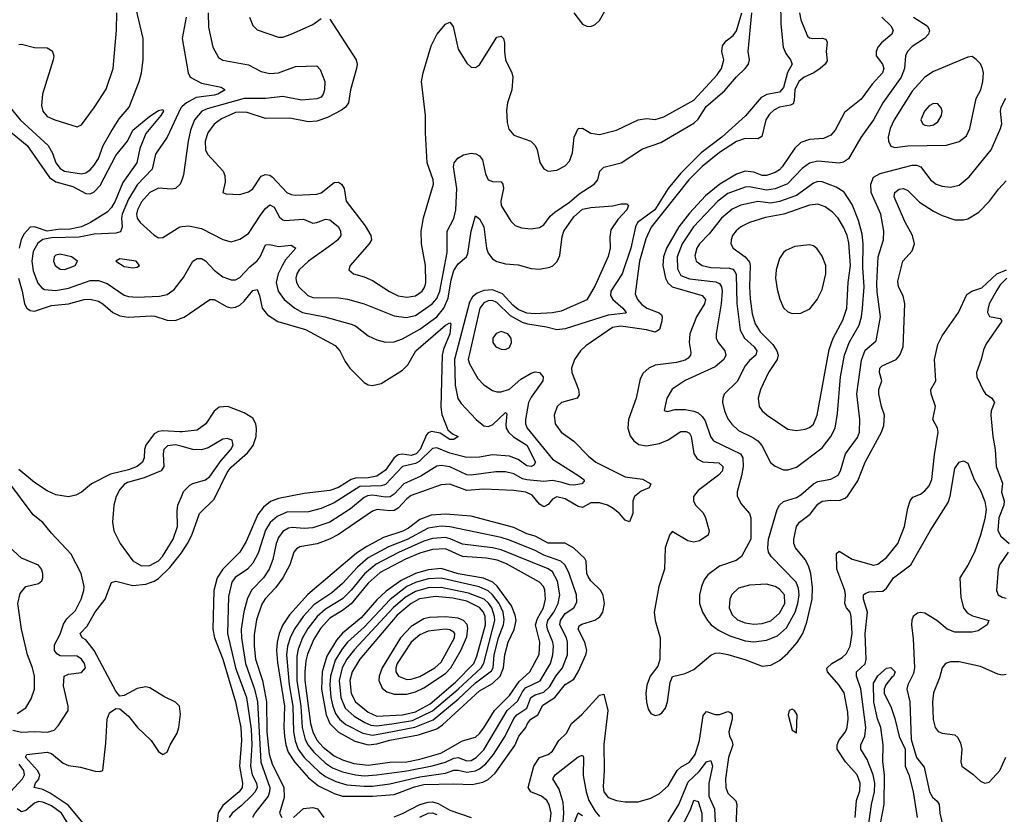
# Model space of a CAD drawing. Header units: inches. Extents: x 1682530 to 1839546, y 640742 to 791647.
# Tile 340 of 656: x 1719241 to 1723841, y 732785 to 736498. Entities that reach past the tile are written whole.
import ezdxf

# ---------------------------------------------------------------- set-up
doc = ezdxf.new("R2010")
doc.units = ezdxf.units.IN
doc.header["$MEASUREMENT"] = 0
doc.layers.add('B7713', color=7, linetype='Continuous')
doc.layers.add('B7723', color=7, linetype='Continuous')

msp = doc.modelspace()

# ---------------------------------------------------------------- linework, layer by layer
at = {"layer": 'B7713', "color": 5}
for points, elevation in [([(1719195.1, 736090), (1719243.1, 736030), (1719374.8, 735910), (1719394.9, 735874.9), (1719410.7, 735830), (1719430, 735803.1), (1719450, 735790.1), (1719530, 735778.4), (1719550, 735782.6), (1719570, 735796.8), (1719590, 735818.3), (1719609.9, 735850), (1719631, 735910), (1719666.7, 735973.3), (1719705.6, 736034.4), (1719753.1, 736090), (1719799.6, 736210), (1719810.4, 736250), (1719818, 736310), (1719818.5, 736410), (1719772.1, 736610)], 540), ([(1719237, 736383), (1719250, 736383.8), (1719310, 736368.8), (1719370, 736366.5), (1719393.4, 736353.4), (1719401.3, 736330), (1719398.5, 736310), (1719348.4, 736150), (1719343.1, 736096.9), (1719350, 736070.5), (1719370, 736046.4), (1719405.5, 736030), (1719510, 735998), (1719530, 736006.7), (1719591.1, 736088.9), (1719645.7, 736174.3), (1719678, 736270), (1719694.4, 736450), (1719695.8, 736530)], 560), ([(1719163.3, 736003.3), (1719276.3, 735910), (1719380.7, 735760.7), (1719410, 735740.2), (1719490, 735719.3), (1719550, 735685.3), (1719570, 735684.2), (1719590, 735694.1), (1719616.7, 735723.3), (1719690, 735863.2), (1719745, 735930), (1719770, 735982.6), (1719850, 736047.9), (1719890, 736073.4), (1719910, 736079.1), (1719912.6, 736070), (1719901.1, 736050), (1719830, 735966), (1719803.1, 735896.9), (1719789.1, 735830), (1719722.6, 735737.4), (1719687, 735650), (1719670, 735620.8), (1719650, 735599.2), (1719571.9, 735550), (1719530, 735529.7), (1719470, 735518.5), (1719430, 735518.6), (1719370, 735510.2), (1719310, 735530.4), (1719291, 735529), (1719262.1, 735497.9), (1719249, 735471), (1719239, 735430)], 520), ([(1720000, 736092.1), (1719993.5, 736086.5), (1719931.1, 735948.9), (1719875.8, 735870), (1719859.6, 735800.4), (1719790, 735726.4), (1719750, 735659.9), (1719720.6, 735590), (1719716.7, 735570), (1719719.9, 735530), (1719712.9, 735507.1), (1719690, 735501.3), (1719590, 735496), (1719518.5, 735481.5), (1719390, 735478.3), (1719348.8, 735471.2), (1719325.9, 735454.1), (1719305, 735415), (1719298.6, 735370), (1719304.2, 735324.2), (1719326.8, 735266.8), (1719344.9, 735244.9), (1719358.1, 735238.1), (1719410, 735232.8), (1719470, 735243.2), (1719570, 735279.3), (1719610, 735280.1), (1719650, 735265.1), (1719730, 735211.4), (1719750, 735204.1), (1719790, 735201), (1719894.3, 735205.7), (1719930, 735214.5), (1719962.6, 735237.4), (1720000, 735285.3)], 540), ([(1720000, 735753.3), (1719991.3, 735730), (1719970, 735709.8), (1719950, 735706.3), (1719890, 735710.4), (1719850, 735691.4), (1719810, 735646.9), (1719791.5, 735610), (1719787.3, 735590), (1719790.1, 735570), (1719804.1, 735550), (1719870, 735491.8), (1719890, 735479.5), (1719910, 735481.1), (1719990, 735530.2), (1720000, 735531.4)], 560), ([(1719236, 735290), (1719253.7, 735230), (1719263.7, 735170), (1719274.2, 735150), (1719290, 735138.7), (1719310, 735136.1), (1719390, 735162.9), (1719470, 735170.4), (1719542.9, 735190), (1719570, 735192.1), (1719610, 735182.5), (1719630, 735170.7), (1719677.1, 735130), (1719710, 735113.6), (1719750, 735108.7), (1719854.9, 735114.9), (1719873, 735113), (1719930, 735093.4), (1719968, 735092), (1720000, 735104.5)], 520), ([(1720000, 734572.7), (1719990, 734571.6), (1719910, 734576.9), (1719890, 734573.3), (1719870, 734563.1), (1719830.4, 734510), (1719824.7, 734490), (1719822.9, 734450), (1719815.4, 734430), (1719790.1, 734410), (1719750, 734394.9), (1719665.5, 734374.5), (1719576.5, 734330), (1719530, 734289.8), (1719503.1, 734276.9), (1719470, 734268.9), (1719410, 734278.4), (1719370, 734296.4), (1719310, 734335.6), (1719236.8, 734396.8)], 520), ([(1720000, 734503.4), (1719970, 734511.6), (1719932.6, 734507.4), (1719915.4, 734490), (1719911.8, 734470), (1719915.2, 734410), (1719902.3, 734390), (1719822.2, 734357.8), (1719744.8, 734335.2), (1719730, 734326.3), (1719710, 734303.5), (1719692.3, 734270), (1719681.4, 734230), (1719674.7, 734150), (1719681.5, 734110), (1719711.1, 734050), (1719770.2, 733970), (1719810, 733946.7), (1719850, 733947.2), (1719889.9, 733970), (1719908.5, 733990), (1719957.6, 734070), (1719979.3, 734130), (1719977.3, 734202.7), (1719980.9, 734230), (1720000, 734275.7)], 540), ([(1719210, 733178.1), (1719250, 733168.2), (1719312.3, 733172.3), (1719371.5, 733168.5), (1719402, 733178), (1719421.8, 733198.2), (1719467.8, 733270), (1719468.2, 733290), (1719445.9, 733385.9), (1719449.8, 733430.2), (1719470, 733440.2), (1719530, 733447), (1719548.8, 733470), (1719544.2, 733490), (1719530.5, 733510), (1719510, 733523.2), (1719430, 733526), (1719414.6, 733534.6), (1719404, 733550), (1719403.6, 733576.4), (1719430, 733626.5), (1719446, 733674), (1719461.9, 733698.1), (1719502.4, 733737.6), (1719528, 733790), (1719541, 733830), (1719542, 733850), (1719528.3, 733910), (1719481.3, 734001.3), (1719390, 734098.7), (1719350, 734148.7), (1719305, 734185), (1719190, 734337.2)], 540), ([(1719230, 733256), (1719270, 733282), (1719295.7, 733324.3), (1719310.4, 733370), (1719310.4, 733430), (1719301, 733470), (1719278.1, 733530), (1719250.5, 733650), (1719233.3, 733770), (1719243.9, 733816.1), (1719270, 733848.7), (1719330, 733863), (1719344.2, 733875.8), (1719349.6, 733890), (1719349.7, 733910), (1719343.5, 733930), (1719330, 733949.6), (1719250, 733982), (1719190, 734036)], 560), ([(1719570, 732704), (1719467.8, 732827.8), (1719383.8, 732883.8), (1719350, 732901), (1719309.7, 732910), (1719314.6, 732930), (1719330.3, 732949.7), (1719335.5, 732970), (1719324.3, 732990), (1719268.5, 733051.5), (1719275.3, 733064.7), (1719370, 733074.8), (1719390, 733069.7), (1719444.2, 733024.2), (1719470, 733012.8), (1719525.1, 733005.1), (1719594.2, 732985.8), (1719615.6, 732984.4), (1719629.5, 732990), (1719643.3, 733116.7), (1719649.8, 733230.2), (1719661.4, 733258.6), (1719690, 733279.3), (1719710, 733278), (1719750, 733243.1), (1719791.2, 733190), (1719855.4, 733130), (1719890, 733078.7), (1719910, 733064.9), (1719930, 733075.8), (1719944.3, 733110), (1719976.5, 733163.5), (1719985.6, 733190), (1719993.2, 733253.2), (1719987.3, 733290), (1719969.2, 733309.2), (1719915.4, 733335.4), (1719850, 733376.6), (1719830, 733379.9), (1719790, 733373.1), (1719730, 733340.4), (1719710, 733337.6), (1719690, 733360.7), (1719590, 733549.9), (1719550, 733600.4), (1719532.8, 733610), (1719523.4, 733630), (1719556.7, 733663.3), (1719592.7, 733727.3), (1719641.5, 733790), (1719670, 733868), (1719690, 733873.6), (1719770, 733854.3), (1719830, 733860.3), (1719870, 733875), (1719890, 733887.6), (1719942.2, 733937.8), (1719987.1, 733992.9), (1720000, 734011.8)], 520), ([(1719198.1, 732890), (1719254.5, 732950), (1719263.4, 732970), (1719260.1, 732990), (1719239.3, 733019.3)], 540), ([(1719474, 732730), (1719437.1, 732790), (1719390, 732823.9), (1719350, 732841.8), (1719330, 732844.4), (1719310, 732837), (1719270, 732803.4), (1719250, 732795.8), (1719230, 732809.9)], 540)]:
    msp.add_lwpolyline(points, dxfattribs=dict(at, elevation=elevation))
at = {"layer": 'B7713', "color": 5, "elevation": 560}
for points in [[(1719430, 735402), (1719410, 735397.7), (1719402.8, 735390), (1719399.7, 735370), (1719407.2, 735350), (1719430, 735332.9), (1719450, 735330.2), (1719490, 735344.2), (1719500.5, 735350), (1719511.6, 735370), (1719483.7, 735390)], [(1719710, 735380.9), (1719691, 735370), (1719730, 735345.3), (1719770, 735339.1), (1719790, 735342), (1719801.2, 735350), (1719786, 735370)]]:
    msp.add_lwpolyline(points, close=True, dxfattribs=at)
at = {"layer": 'B7723', "color": 5}
for points, elevation in [([(1722794.4, 736685.6), (1722797.4, 736477.4), (1722808.1, 736370), (1722819.8, 736339.8), (1722842.3, 736310), (1722850.2, 736290), (1722827.9, 736252.1), (1722810, 736181.1), (1722790, 736158.9), (1722731, 736149), (1722704.9, 736135.1), (1722631.6, 736048.4), (1722520.9, 735950), (1722424.4, 735875.6), (1722330, 735780.9), (1722270.1, 735710), (1722207.8, 735610), (1722128, 735550), (1722117.9, 735530), (1722095.7, 735430), (1722055.5, 735310), (1722002.5, 735230), (1722001.1, 735210), (1722012.8, 735190), (1722058.2, 735150), (1722075, 735130), (1722072.9, 735127.1), (1721990, 735118.1), (1721790, 735053.4), (1721750, 735048.9), (1721701.7, 735061.7), (1721615, 735075), (1721590, 735083.6), (1721533.8, 735113.8), (1721470, 735176.7), (1721450, 735186.1), (1721430, 735185.1), (1721410, 735175.5), (1721391.3, 735150), (1721336.9, 734910), (1721342.7, 734890), (1721382.2, 734822.2), (1721410, 734792), (1721450, 734764.7), (1721470, 734758.4), (1721490, 734759.8), (1721530, 734771.9), (1721581.6, 734818.4), (1721630, 734846.5), (1721650, 734853.3), (1721670, 734849.4), (1721686.5, 734830), (1721685.7, 734810), (1721630, 734733.6), (1721617.8, 734710), (1721604.6, 734630), (1721604.3, 734610), (1721611.4, 734590), (1721730, 734445.2), (1721849.2, 734370), (1721877.4, 734350), (1721878.3, 734341.7), (1721868, 734330), (1721830, 734323.7), (1721810, 734324.5), (1721776.1, 734336.1), (1721730, 734344.1), (1721690, 734340.3), (1721610, 734347.3), (1721590, 734352.4), (1721550, 734375.6), (1721510, 734385.4), (1721466, 734386), (1721350, 734369.9), (1721330, 734371.1), (1721250, 734408.4), (1721210, 734415.1), (1721190, 734412.1), (1721115.1, 734364.9), (1721036.4, 734330), (1720990, 734281), (1720971.4, 734268.6), (1720950, 734266.2), (1720890, 734276.9), (1720866.3, 734273.7), (1720850, 734265.8), (1720786.9, 734213.1), (1720690, 734150.3), (1720610, 734123.3), (1720570, 734121.1), (1720514.3, 734125.7), (1720497.7, 734122.3), (1720470, 734105.8), (1720450, 734079), (1720439.1, 734050), (1720424.1, 733975.9), (1720406.1, 733930), (1720379.6, 733890), (1720325.4, 733834.6), (1720305, 733795), (1720288.2, 733731.8), (1720276.2, 733650), (1720277, 733610), (1720296.2, 733490), (1720338.7, 733370), (1720352.1, 733310), (1720368.2, 733028.2), (1720409.2, 732910), (1720409.1, 732890), (1720401.8, 732870), (1720340.4, 732790), (1720329.6, 732770)], 560), ([(1721830.4, 736530), (1721870, 736478), (1721890, 736468), (1721910, 736466), (1721930, 736475.5), (1721950, 736494), (1722004, 736590)], 620), ([(1720122.3, 736530), (1720123.4, 736463.4), (1720143.8, 736370), (1720170, 736321.7), (1720190, 736309.2), (1720310, 736287.2), (1720370, 736255.9), (1720410, 736246.2), (1720450, 736250.1), (1720530, 736278.9), (1720630, 736282.6), (1720645.5, 736265.5), (1720666.4, 736210), (1720664.7, 736170), (1720659.2, 736150), (1720650, 736136.9), (1720630, 736128.1), (1720557.7, 736122.3), (1720470, 736139.7), (1720390, 736129.9), (1720290, 736129.7), (1720117.9, 736082.1), (1720091.7, 736070), (1720058.5, 736030), (1720038.8, 735981.2), (1720027.8, 735930), (1720007.3, 735772.7), (1720000, 735753.3)], 560), ([(1720000, 735531.4), (1720030, 735534.7), (1720090, 735521.7), (1720190, 735471.8), (1720230, 735460.7), (1720270, 735472.2), (1720310, 735499.2), (1720370, 735589.4), (1720390, 735616.3), (1720410, 735633.8), (1720430, 735622.8), (1720455.7, 735575.7), (1720470, 735563.2), (1720480.5, 735560.5), (1720566.5, 735566.5), (1720610, 735548.1), (1720630, 735550.1), (1720670, 735566.2), (1720690, 735562.3), (1720730.5, 735530.5), (1720740.5, 735510), (1720741.2, 735490), (1720727.4, 735470), (1720704.4, 735450), (1720590, 735369.5), (1720547.6, 735330), (1720535.8, 735310), (1720531.1, 735290), (1720534.8, 735270), (1720546.1, 735250), (1720587.2, 735210), (1720610, 735199.4), (1720730, 735198.7), (1720772.7, 735192.7), (1720850, 735170.7), (1720990, 735114.8), (1721046, 735106), (1721090, 735116.6), (1721168.7, 735170), (1721190, 735195.8), (1721204.1, 735230), (1721239, 735410), (1721238.6, 735510), (1721270, 735568.9), (1721278.6, 735610), (1721283.8, 735710), (1721267.6, 735810), (1721271, 735830), (1721288.2, 735851.8), (1721313.8, 735866.2), (1721350, 735875.2), (1721371.8, 735871.8), (1721390, 735861.6), (1721403.6, 735843.6), (1721417.8, 735777.8), (1721430, 735750.3), (1721450, 735742.3), (1721490, 735740.3), (1721498.3, 735730), (1721501.6, 735710), (1721488.6, 735650), (1721491.2, 735630), (1721536, 735556), (1721556.4, 735536.4), (1721585.5, 735525.5), (1721630, 735521.2), (1721670, 735526.9), (1721690, 735540.2), (1721719.2, 735580.8), (1721740.6, 735599.4), (1721810, 735645.2), (1721855.3, 735684.7), (1721925.5, 735730), (1721941.8, 735750), (1721952, 735790), (1721970, 735809.1), (1722051, 735829), (1722150, 735894.8), (1722236.3, 735923.7), (1722390, 736014.7), (1722410, 736034.1), (1722447.5, 736092.5), (1722534.2, 736165.8), (1722589.5, 736230.5), (1722629.9, 736270), (1722646.2, 736290), (1722651, 736310), (1722644.4, 736350), (1722661.5, 736530)], 560), ([(1720690, 736500.2), (1720813.4, 736310), (1720818.5, 736290), (1720815.5, 736270), (1720787.3, 736170), (1720777.7, 736110), (1720762.7, 736090), (1720744, 736076), (1720678.5, 736041.5), (1720630, 736023.9), (1720590, 736020.8), (1720502.6, 736037.4), (1720390, 736036.8), (1720303.8, 736063.8), (1720270, 736066.8), (1720250, 736063.8), (1720184.8, 736035.2), (1720149.3, 736010.7), (1720119.7, 735970), (1720107.8, 735930), (1720109.7, 735890), (1720118.5, 735870), (1720191.2, 735790), (1720199.7, 735770), (1720200.9, 735739.1), (1720191, 735691), (1720204.1, 735684.1), (1720270, 735682), (1720310, 735693.1), (1720330, 735707.6), (1720370, 735766.3), (1720390, 735775.5), (1720410, 735771.2), (1720422.1, 735762.1), (1720490, 735690.2), (1720510, 735680.9), (1720530, 735678.1), (1720630, 735683.5), (1720650, 735689.4), (1720710, 735738), (1720730, 735739), (1720745.4, 735730), (1720756.4, 735710), (1720766.4, 735650), (1720855.4, 735535.4), (1720881.8, 735490), (1720884.8, 735470), (1720873.5, 735450), (1720785.7, 735350), (1720778.4, 735330), (1720800.5, 735310), (1720850, 735297.1), (1720890, 735280.1), (1720968.4, 735228.4), (1721010, 735208.1), (1721050, 735200.9), (1721090, 735208), (1721121.3, 735230), (1721134.3, 735250), (1721138.5, 735270), (1721136.5, 735350), (1721118, 735450), (1721116.1, 735510), (1721127.2, 735572.8), (1721174.6, 735730), (1721172.2, 735750), (1721145.2, 735830), (1721136.8, 735970), (1721137.6, 736050), (1721118.8, 736210), (1721125.6, 736250), (1721163.5, 736376.5), (1721190, 736429.3), (1721230, 736477.5), (1721250, 736486.5), (1721266.2, 736466.2), (1721290, 736360.9), (1721330, 736294.7), (1721350, 736276.9), (1721370, 736274.7), (1721390, 736287.9), (1721470, 736416.9), (1721490, 736421.7), (1721500.9, 736410), (1721506.7, 736390), (1721505.7, 736350), (1721511, 736311), (1721540.1, 736250), (1721544.3, 736230), (1721540.8, 736170), (1721519.5, 736110), (1721515.1, 736075.1), (1721517.8, 736017.8), (1721526.6, 735986.6), (1721550, 735958.9), (1721628.4, 735930), (1721649.1, 735910), (1721659.1, 735890), (1721671.5, 735831.5), (1721690, 735802), (1721710, 735790.4), (1721750, 735794.9), (1721790, 735816), (1721810, 735836.4), (1721824, 735876), (1721831.1, 735950), (1721850, 735989.1), (1721870, 735991.3), (1721910, 735968.1), (1721950, 735961.2), (1722030, 735981.5), (1722130, 736030.8), (1722170, 736035.8), (1722210, 736031.9), (1722250, 736043.7), (1722390, 736121.4), (1722498.9, 736241.1), (1722519.3, 736270), (1722530.4, 736310), (1722521.2, 736350), (1722523.8, 736376.2), (1722540.8, 736399.2), (1722574.9, 736425.1), (1722590, 736445.4), (1722614, 736530)], 580), ([(1722883.4, 736530), (1722890, 736497), (1722921.7, 736421.7), (1722930, 736413.6), (1722946, 736410), (1722990, 736412.1), (1723006.8, 736406.8), (1723012.7, 736392.7), (1723008.1, 736350), (1723014, 736306), (1723004.6, 736290), (1722980.1, 736270), (1722950.7, 736249.2), (1722905.5, 736230), (1722881.5, 736210), (1722861.7, 736170), (1722859.9, 736120.1), (1722854.9, 736105), (1722841.5, 736098.5), (1722790, 736089.4), (1722764.3, 736075.7), (1722743.5, 736056.5), (1722727.5, 736030), (1722707.8, 735952.2), (1722690, 735940.7), (1722630, 735943), (1722590, 735928.4), (1722510, 735877.7), (1722430, 735812.9), (1722367.1, 735750), (1722191.4, 735528.6), (1722166, 735474), (1722136.1, 735370), (1722117, 735217), (1722127.3, 735190), (1722147.7, 735167.7), (1722170.9, 735150), (1722228.9, 735128.9), (1722238.9, 735118.9), (1722243, 735110), (1722241.3, 735090), (1722229.7, 735050.3), (1722210, 735038.2), (1722170, 735048.6), (1722050, 735066.4), (1722010, 735059.3), (1721885.5, 734974.5), (1721861.2, 734950), (1721832.9, 734910), (1721819.8, 734870), (1721820.8, 734850), (1721851.4, 734770), (1721854.9, 734745.1), (1721846, 734730), (1721772.7, 734710), (1721752.8, 734690), (1721738.4, 734650), (1721742.9, 734610), (1721771.4, 734570), (1721830, 734529.2), (1721898.5, 734458.5), (1721933.4, 734430), (1722070, 734361.2), (1722150.6, 734350.6), (1722190.2, 734330), (1722181.3, 734310), (1722144.3, 734295.7), (1722113.5, 734270), (1722106.1, 734250), (1722105.7, 734190), (1722090, 734150.9), (1722070, 734159.8), (1722043.8, 734190), (1722014.4, 734214.4), (1721986.8, 734230), (1721950, 734240.9), (1721910, 734240.7), (1721870, 734217.9), (1721850, 734224), (1721790, 734258.8), (1721750, 734268.9), (1721730, 734257), (1721710, 734232.2), (1721690, 734221.8), (1721670, 734234.7), (1721636, 734276), (1721606.3, 734290), (1721550, 734298.6), (1721410, 734303.9), (1721330, 734297.9), (1721250, 734327.9), (1721210, 734324.7), (1721070, 734274.1), (1721050, 734259.3), (1721010, 734215.5), (1720990, 734205.3), (1720970, 734203.2), (1720911, 734209), (1720890, 734200.9), (1720730, 734092), (1720688.4, 734070), (1720631.3, 734048.7), (1720550, 734034.6), (1720534.2, 734025.8), (1720522.2, 734010), (1720503, 733950), (1720470.5, 733890), (1720437, 733843), (1720387.8, 733792.2), (1720372.9, 733767.1), (1720347, 733693), (1720336.1, 733623.9), (1720336, 733570), (1720343, 733510), (1720375.4, 733410), (1720394.9, 733310), (1720395.8, 733170), (1720406.5, 733066.5), (1720420.3, 733020.3), (1720474.6, 732910), (1720477.2, 732862.9), (1720455, 732790), (1720465.5, 732770)], 580), ([(1720019.5, 736510), (1720000.4, 736410), (1720028.7, 736250), (1720038.5, 736230), (1720090, 736201.5), (1720182.3, 736182.3), (1720201.7, 736170), (1720166.5, 736150), (1720150, 736145.5), (1720065.5, 736134.4), (1720020.7, 736110), (1720000, 736092.1)], 540), ([(1720314.5, 736510), (1720330, 736470.4), (1720350, 736450.3), (1720450, 736416.9), (1720470, 736417.3), (1720510, 736430.2), (1720610, 736475.5), (1720650, 736503.2)], 580), ([(1723268.4, 736510), (1723310.8, 736470), (1723321.9, 736450), (1723315.8, 736430), (1723266.7, 736390), (1723250.1, 736370), (1723242.1, 736350), (1723242.1, 736330), (1723272.4, 736290), (1723278, 736270), (1723271.8, 736250), (1723223.5, 736196.5), (1723172.7, 736127.3), (1723095, 736065), (1723050, 735981.5), (1723030, 735959), (1722996.6, 735943.4), (1722930, 735938.8), (1722890, 735924.1), (1722862.4, 735897.7), (1722803.4, 735810), (1722790, 735795.9), (1722770, 735784.5), (1722730, 735769.9), (1722710, 735770.3), (1722670, 735785.5), (1722630, 735789.6), (1722590, 735775.8), (1722512.3, 735730), (1722445.3, 735674.7), (1722370, 735594.5), (1722320.1, 735530), (1722262.1, 735430), (1722248.3, 735390), (1722246.1, 735350), (1722257.9, 735290), (1722268.4, 735268.4), (1722289.8, 735249.8), (1722429.7, 735209.7), (1722444.2, 735190), (1722441, 735170), (1722402.7, 735110), (1722372.4, 735030), (1722367.9, 734990), (1722376.5, 734943.5), (1722375.1, 734930), (1722363.6, 734916.4), (1722350, 734907.4), (1722310, 734895.5), (1722210, 734883.4), (1722179.6, 734870), (1722153.4, 734846.6), (1722140.3, 734819.7), (1722121.5, 734730), (1722085.5, 734630), (1722081.9, 734590), (1722093, 734553), (1722110.1, 734530.1), (1722133.8, 734513.8), (1722170, 734506.2), (1722230, 734518.4), (1722270, 734535), (1722330, 734573.2), (1722354.3, 734574.3), (1722370, 734565.3), (1722378.4, 734550), (1722390, 734470.3), (1722406, 734446), (1722432.6, 734432.6), (1722507.7, 734427.7), (1722526.6, 734410), (1722524.3, 734390), (1722506.1, 734370), (1722410, 734298.1), (1722389.6, 734270), (1722388.6, 734250), (1722397.5, 734230), (1722433.4, 734193.4), (1722445.4, 734170), (1722462.3, 734110), (1722456.9, 734090), (1722416.9, 734063.1), (1722390, 734056), (1722362.1, 734062.1), (1722290, 734106), (1722276.3, 734090), (1722256.5, 734030), (1722253.4, 733930), (1722226.7, 733850), (1722205.2, 733730), (1722210.2, 733690), (1722232.6, 733610), (1722231.7, 733508.3), (1722222.8, 733477.3), (1722185.8, 733430), (1722171.4, 733388.6), (1722166.7, 733350), (1722169.1, 733309.1), (1722176.8, 733276.8), (1722190, 733255.9), (1722210, 733246.8), (1722230, 733250.8), (1722241.4, 733258.6), (1722258.7, 733281.3), (1722266.8, 733310), (1722279.3, 733400.7), (1722290.8, 733429.2), (1722350, 733443.4), (1722390, 733461.5), (1722470, 733528.3), (1722490, 733538), (1722510, 733539.6), (1722548.6, 733531.4), (1722628.5, 733508.5), (1722710, 733477.2), (1722750, 733481.8), (1722790, 733503.2), (1722830, 733537.6), (1722873, 733587), (1722899.4, 733630), (1722917.9, 733682.1), (1722942.6, 733790), (1722945.4, 733845.4), (1722936.5, 733910), (1722925.5, 733945.5), (1722910, 733975.2), (1722865.9, 734030), (1722857.3, 734050), (1722856.9, 734070), (1722870.6, 734129.4), (1722884.5, 734150), (1722933.2, 734186.8), (1722970, 734234.7), (1722990, 734247.7), (1723030, 734253.5), (1723070, 734251.8), (1723097.7, 734262.3), (1723110, 734273.2), (1723156.9, 734343.1), (1723190.5, 734430), (1723267.8, 734570), (1723278, 734602), (1723281.1, 734650), (1723266.5, 734690), (1723254.5, 734750), (1723254.1, 734770), (1723268, 734810), (1723258.5, 734850), (1723259.1, 734870), (1723270, 734880.1), (1723335.2, 734910), (1723352.6, 734930), (1723368.9, 734970), (1723375.5, 735170), (1723367.5, 735207.5), (1723346.9, 735250), (1723343.9, 735276.1), (1723367.3, 735370), (1723410, 735418.7), (1723421.6, 735450), (1723411.1, 735490), (1723375.3, 735555.3), (1723326.6, 735670), (1723328.9, 735691.1), (1723350, 735705.5), (1723370, 735709), (1723390, 735700.4), (1723445.3, 735645.3), (1723510, 735603.3), (1723550, 735582.5), (1723610, 735562.7), (1723650, 735562.2), (1723670, 735568), (1723721.7, 735598.3), (1723771.4, 735650), (1723813.3, 735706.7), (1723850, 735745.9)], 620), ([(1723416.9, 736510), (1723480.2, 736470), (1723491.9, 736450), (1723486.8, 736430), (1723468.3, 736410), (1723410, 736372.7), (1723388, 736350), (1723379.8, 736330), (1723375, 736270), (1723358.3, 736230), (1723273.6, 736110), (1723230, 736029.8), (1723170, 735947.6), (1723112.5, 735847.5), (1723090, 735832.3), (1723070, 735828), (1722970, 735836.7), (1722930, 735828.4), (1722896.8, 735803.2), (1722828.1, 735731.9), (1722770, 735707.9), (1722730, 735701.4), (1722650, 735717.1), (1722630, 735716.2), (1722550, 735685.4), (1722502.3, 735650), (1722388.9, 735530), (1722336.5, 735450), (1722313.1, 735390), (1722314, 735334), (1722330, 735303.3), (1722370, 735287.8), (1722493.4, 735273.4), (1722510, 735265), (1722519.9, 735250), (1722523.2, 735230), (1722518.5, 735170), (1722494.2, 735030), (1722495.2, 735010), (1722504.6, 734990), (1722534.8, 734950), (1722540.5, 734930), (1722530.8, 734910), (1722490, 734876.5), (1722350, 734811.4), (1722290, 734771.7), (1722264.9, 734730), (1722251.6, 734671.6), (1722268, 734668), (1722303.5, 734676.5), (1722350, 734676.1), (1722390, 734669.5), (1722410, 734661.3), (1722430, 734643.8), (1722442.9, 734622.9), (1722468.4, 734550), (1722482.7, 734530), (1722609.2, 734469.2), (1722619.8, 734450), (1722620.8, 734410), (1722613.7, 734366.3), (1722592.4, 734292.4), (1722593, 734273), (1722610, 734237.1), (1722650.2, 734190.2), (1722656.5, 734170), (1722656.5, 734070), (1722613, 733990), (1722588.3, 733971.7), (1722510, 733944.8), (1722455.8, 733904.2), (1722439.4, 733880.6), (1722426, 733850), (1722417.6, 733810), (1722417.7, 733770), (1722431, 733730), (1722454.8, 733690), (1722471.8, 733670), (1722505.3, 733645.3), (1722559.2, 733619.2), (1722630, 733594.8), (1722670, 733590.5), (1722730, 733598.4), (1722781.3, 733618.7), (1722823.5, 733656.5), (1722863.4, 733730), (1722876.4, 733770), (1722882.4, 733810), (1722879.4, 733839.4), (1722868.9, 733870), (1722751.6, 733990), (1722739.3, 734010), (1722735.9, 734030), (1722738.8, 734070), (1722779, 734210), (1722789.9, 734230.1), (1722810, 734246.7), (1722870, 734266.1), (1722890, 734277.9), (1722950, 734329.6), (1722970, 734339.9), (1723030, 734351.3), (1723064, 734370), (1723075.7, 734390), (1723098.2, 734470), (1723154.2, 734545.8), (1723163.9, 734570), (1723165.3, 734630), (1723151.7, 734750), (1723172.9, 734907.1), (1723190, 734954.2), (1723242.9, 734997.1), (1723262, 735110), (1723246.6, 735226.6), (1723245.7, 735265.7), (1723252.1, 735390), (1723276.2, 735470), (1723278.7, 735510), (1723264.2, 735590), (1723219.2, 735690), (1723217.5, 735730), (1723230, 735762), (1723260.9, 735779.1), (1723410, 735818.8), (1723430, 735818.2), (1723450.4, 735810.4), (1723495.2, 735750), (1723523.1, 735730), (1723550, 735719.8), (1723590, 735716), (1723630, 735724.7), (1723676.1, 735763.9), (1723779.3, 735890), (1723823.1, 735990), (1723828.9, 736011.1), (1723822.4, 736070), (1723826.8, 736090), (1723848.1, 736131.9)], 640), ([(1720000, 735285.3), (1720006.4, 735293.6), (1720050, 735369.1), (1720070, 735382.7), (1720090, 735382.1), (1720110, 735372.1), (1720150, 735327.1), (1720190, 735296.6), (1720230, 735282.1), (1720250, 735283), (1720270, 735292.7), (1720316.6, 735343.4), (1720350, 735372.1), (1720364.5, 735390), (1720390, 735445.5), (1720410, 735447.8), (1720450, 735437.8), (1720510, 735444.7), (1720531.2, 735430), (1720483.7, 735376.3), (1720468.5, 735351.5), (1720448.2, 735310), (1720439.4, 735270), (1720449, 735229), (1720477, 735190), (1720525.9, 735150), (1720562.4, 735130), (1720666.4, 735110), (1720790, 735074.7), (1720810, 735067.4), (1720870, 735021.6), (1720910, 735002.2), (1720950, 734992), (1720990, 734993), (1721030, 735006.4), (1721110, 735051.9), (1721190, 735109.4), (1721222.7, 735150), (1721243.1, 735196.9), (1721257.3, 735282.7), (1721270, 735325.8), (1721290, 735356.7), (1721328.8, 735390), (1721334.8, 735405.2), (1721350, 735510.7), (1721370, 735581.6), (1721390, 735567.7), (1721409.4, 735530), (1721422.5, 735430), (1721430, 735407.2), (1721450, 735380.4), (1721470, 735368.5), (1721510, 735357.9), (1721570, 735353.3), (1721630, 735335), (1721670, 735332.8), (1721718.3, 735341.7), (1721732, 735348), (1721752, 735368), (1721764.3, 735395.7), (1721775.2, 735484.8), (1721783.7, 735510), (1721830, 735576.3), (1721870, 735613.4), (1721910, 735621.2), (1722011.5, 735628.5), (1722050, 735637.1), (1722077.1, 735637.1), (1722086, 735630), (1722077.6, 735610), (1722036, 735564), (1722003.4, 735516.6), (1721998.5, 735481.5), (1721999.1, 735430), (1721990, 735392.3), (1721930, 735256), (1721890, 735189.8), (1721770, 735136.1), (1721730, 735128.6), (1721650, 735123.8), (1721610, 735127.2), (1721570, 735144.6), (1721544.7, 735164.7), (1721497.1, 735217.1), (1721450, 735236.2), (1721410, 735232), (1721379, 735221), (1721356.4, 735203.6), (1721341.9, 735178.1), (1721271.9, 734910), (1721276.2, 734790), (1721288.7, 734728.7), (1721304.2, 734704.2), (1721373.6, 734630), (1721410, 734600.5), (1721430, 734597.4), (1721450, 734604.3), (1721510, 734662.7), (1721516.9, 734656.9), (1721512.9, 734607.1), (1721514.6, 734590), (1721524.7, 734570), (1721548.6, 734548.6), (1721610.1, 734510), (1721650.7, 734430), (1721642.8, 734417.2), (1721630, 734409.9), (1721610, 734413.9), (1721570, 734443.3), (1721530, 734457.8), (1721450, 734465.3), (1721390, 734453.7), (1721330, 734452.1), (1721250, 734473.2), (1721190, 734497.7), (1721170, 734494.4), (1721107, 734433), (1721090, 734423.8), (1721030, 734410.7), (1720950, 734326.8), (1720930, 734320), (1720830, 734317), (1720710, 734240.9), (1720650, 734214.6), (1720590, 734198.9), (1720490, 734196.8), (1720443.5, 734176.5), (1720412, 734148), (1720390, 734112.7), (1720355.2, 734004.8), (1720330, 733958.4), (1720305.1, 733930), (1720248.6, 733891.4), (1720231.9, 733870), (1720216.7, 733803.3), (1720212.4, 733630), (1720250.1, 733470), (1720300.2, 733330), (1720322, 733182), (1720325.3, 733110), (1720319.4, 733010), (1720327.4, 732970), (1720347.3, 732930), (1720350.1, 732910), (1720341.4, 732890), (1720326.5, 732873.5), (1720276, 732824), (1720233.4, 732790), (1720219.9, 732770)], 540), ([(1723144.3, 732770), (1723149.9, 732850), (1723165.7, 732894.3), (1723167.1, 732930), (1723153.8, 732970), (1723098.3, 733030), (1723060.2, 733090), (1723059.6, 733110), (1723068.3, 733130), (1723099.6, 733170), (1723106.7, 733190), (1723112, 733230), (1723110, 733262.7), (1723092, 733352), (1723067.3, 733390), (1723014.2, 733450), (1723012.2, 733467.8), (1723035.4, 733490), (1723083, 733517), (1723103.8, 733536.2), (1723121.1, 733570), (1723130.3, 733629.7), (1723125.8, 733710), (1723120.4, 733730), (1723103.8, 733750), (1723095.4, 733770), (1723098.9, 733810), (1723095.6, 733830), (1723057.9, 733930), (1723057, 734003), (1723070, 734014.3), (1723130, 733977.9), (1723230, 733948.6), (1723250, 733954.3), (1723290, 733984.7), (1723343.4, 734050), (1723374.3, 734130), (1723390, 734214.8), (1723400.9, 734250), (1723413.5, 734266.5), (1723450, 734281), (1723470, 734296), (1723490, 734320.2), (1723502.7, 734350), (1723514.9, 734465.1), (1723531.9, 734570), (1723528.4, 734590), (1723506.4, 734630), (1723518.7, 734690), (1723499.4, 734750), (1723497.6, 734770), (1723520.9, 734810), (1723514.5, 734910), (1723530, 734980.9), (1723550, 735020.6), (1723626.2, 735130), (1723665.4, 735214.6), (1723689.6, 735230), (1723735.3, 735244.7), (1723806.3, 735310), (1723851, 735330)], 580), ([(1723852.4, 735290), (1723821.3, 735258.7), (1723805.6, 735234.4), (1723769.6, 735170.4), (1723763.4, 735143.4), (1723762.6, 735130), (1723771.5, 735111.5), (1723821.6, 735101.6), (1723828.5, 735090), (1723756.2, 734983.8), (1723743.8, 734956.2), (1723732.8, 734910), (1723711.4, 734850), (1723712.2, 734830), (1723743.9, 734763.9), (1723753.5, 734750), (1723782, 734730), (1723794.3, 734710), (1723779.9, 734670), (1723777.5, 734650), (1723786.6, 734550), (1723797.7, 734490), (1723802.6, 734410), (1723831.8, 734331.8), (1723827.5, 734290), (1723839.8, 734250), (1723839.2, 734230), (1723814.8, 734170), (1723810.8, 734110.8), (1723824, 734084), (1723863.6, 734050)], 580), ([(1720000, 735104.5), (1720010, 735108.4), (1720130, 735190.2), (1720150, 735191), (1720210, 735156.6), (1720230, 735151.9), (1720250, 735154.1), (1720270, 735164.7), (1720290, 735182.8), (1720330, 735232.6), (1720350, 735237.7), (1720361.8, 735210), (1720374.8, 735150), (1720399, 735119), (1720448, 735088), (1720576.9, 735050), (1720715, 734975), (1720737.1, 734950), (1720761.6, 734901.6), (1720784.2, 734870), (1720850, 734802.3), (1720870, 734791.4), (1720890, 734789), (1720930, 734798.4), (1721030, 734860.6), (1721053.9, 734886.1), (1721091.6, 734950), (1721230, 735070.6), (1721250, 735081.3), (1721254.9, 735074.9), (1721250.4, 735030), (1721221.6, 734958.4), (1721215, 734930), (1721208.1, 734688.1), (1721213.4, 734653.4), (1721241.6, 734581.6), (1721263.6, 734563.6), (1721290.2, 734549.8), (1721270, 734536.4), (1721250, 734537), (1721205.7, 734565.7), (1721165.8, 734574.2), (1721150, 734567.1), (1721142.1, 734557.9), (1721112.1, 734490), (1721093.3, 734470), (1721070, 734462.3), (1721030, 734467.2), (1721010, 734464.9), (1720990.1, 734450), (1720950, 734393.1), (1720910, 734364.9), (1720870, 734356.9), (1720810, 734356), (1720790, 734348.7), (1720730, 734312.4), (1720690, 734298), (1720570, 734284), (1720450, 734260.4), (1720413.1, 734246.9), (1720379.9, 734220.1), (1720353.7, 734186.3), (1720299.8, 734060.2), (1720270.1, 734010), (1720190, 733930.8), (1720163.9, 733890), (1720148.2, 733830), (1720143.5, 733650), (1720151.7, 733610), (1720189.6, 733509.6), (1720250.3, 733310.3), (1720273.9, 733190), (1720276.9, 733130), (1720268.5, 733010), (1720282.4, 732930), (1720280.1, 732910), (1720266.8, 732890), (1720190, 732826.8), (1720167.9, 732792.1), (1720157.5, 732697.5)], 520), ([(1720000, 734011.8), (1720026, 734050), (1720046.1, 734090), (1720081.2, 734190), (1720150, 734257.6), (1720210, 734381.8), (1720230, 734406.4), (1720305.5, 734474.5), (1720332.2, 734507.8), (1720346.8, 734550), (1720348.1, 734588.1), (1720343.9, 734610), (1720330, 734635.5), (1720290, 734661), (1720214, 734690), (1720172.9, 734687.1), (1720150, 734668.8), (1720110.4, 734609.6), (1720070, 734580.6), (1720000, 734572.7)], 520), ([(1720000, 734275.7), (1720007.2, 734292.8), (1720036.3, 734323.7), (1720050, 734331.3), (1720110, 734347.3), (1720130, 734364.2), (1720182, 734438), (1720228.1, 734490), (1720238.5, 734510), (1720233.6, 734533.6), (1720210, 734541.2), (1720190, 734537.3), (1720122.2, 734497.8), (1720090, 734487.5), (1720050, 734489.8), (1720000, 734503.4)], 540), ([(1723206.6, 732730), (1723220.4, 732830), (1723234.1, 732890), (1723235.6, 732930), (1723228.7, 732970), (1723200.7, 733040.7), (1723170.9, 733090), (1723170.4, 733110), (1723189, 733150), (1723193.7, 733190), (1723171.1, 733371.1), (1723150.4, 733430), (1723149.9, 733450), (1723190, 733488.7), (1723195.9, 733510), (1723190.8, 733630), (1723202, 733730), (1723182.7, 733790), (1723183.4, 733810), (1723190, 733817.5), (1723210, 733824.6), (1723272.6, 733827.4), (1723290, 733841.8), (1723323.6, 733890), (1723403.4, 733950), (1723494.8, 734110), (1723578.3, 734241.7), (1723588.3, 734271.7), (1723610, 734401), (1723630, 734430.6), (1723650, 734437.3), (1723670, 734426), (1723699.6, 734350), (1723730, 734297.6), (1723750, 734247.2), (1723756.3, 734210), (1723750, 734166.3), (1723729.4, 734089.4), (1723701, 734010), (1723670.8, 733949.2), (1723632.4, 733890), (1723637.3, 733797.3), (1723650.2, 733750), (1723666.8, 733726.8), (1723692.9, 733712.9), (1723768, 733690), (1723760.3, 733670), (1723718, 733642), (1723690, 733635.5), (1723610, 733635.9), (1723573.3, 733650), (1723525.3, 733690), (1723470, 733724.1), (1723450, 733728.3), (1723435, 733725), (1723415.2, 733710), (1723408.6, 733691.4), (1723407.9, 733670), (1723415.3, 733604.7), (1723420.6, 733470), (1723416.4, 733443.6), (1723389.3, 733390), (1723385.4, 733370), (1723399.7, 733310), (1723405.8, 733134.2), (1723429.8, 733049.8), (1723465.6, 733005.6), (1723491.8, 732890), (1723505.7, 732865.7), (1723526.7, 732846.7), (1723537.2, 732830), (1723540.2, 732790), (1723549.4, 732750)], 560), ([(1723858, 734010), (1723817.7, 733950), (1723811.5, 733930), (1723804, 733830), (1723812, 733810), (1723830, 733799.2), (1723850, 733795)], 580), ([(1723850, 733438), (1723830, 733435.4), (1723810, 733440.4), (1723730, 733475.4), (1723630, 733497.6), (1723590, 733497.7), (1723566, 733490), (1723550.2, 733469.8), (1723538.1, 733421.9), (1723510, 733353.2), (1723505.3, 733310), (1723508, 733228), (1723518.3, 733190), (1723532.3, 733172.3), (1723550, 733164.4), (1723610, 733156.9), (1723624.4, 733144.4), (1723636.7, 733116.7), (1723641.8, 733090), (1723638, 733030), (1723641.6, 733010), (1723693, 732973), (1723730, 732939.5), (1723750, 732930.4), (1723770, 732935.8), (1723819.1, 732990), (1723847.8, 733052.2)], 580), ([(1723263.6, 732750), (1723279.9, 732830), (1723280.4, 732970), (1723273.7, 733030), (1723275.6, 733110), (1723264.3, 733190), (1723248.5, 733231.5), (1723230.6, 733309.4), (1723230, 733397.3), (1723250, 733432.1), (1723290, 733467.3), (1723310, 733471.3), (1723330.8, 733450), (1723323, 733430), (1723314.6, 733425.4), (1723286.7, 733390), (1723279, 733370), (1723279.7, 733350), (1723310, 733288.4), (1723330, 733232.2), (1723349.1, 733149.1), (1723377.7, 733090), (1723378.3, 733010), (1723394.1, 732970), (1723414.5, 732890), (1723433.8, 732770)], 540), ([(1721718.6, 732750), (1721723.5, 732790), (1721715.1, 732830), (1721703.2, 732850), (1721678.4, 732870), (1721629.8, 732890), (1721616.5, 732910), (1721642.6, 733010), (1721669.9, 733050.1), (1721710, 733065), (1721730, 733080.1), (1721759.9, 733130), (1721795.5, 733164.5), (1721818.4, 733210), (1721868, 733252), (1721950, 733341), (1721970, 733346.7), (1721989.2, 733270), (1721970.5, 733110.5), (1721971.7, 732990), (1721966.4, 732913.6), (1721969.6, 732890), (1721990, 732863.5), (1722030, 732849.1), (1722070, 732843.3), (1722130, 732842.6), (1722190, 732860.6), (1722230, 732881.5), (1722270, 732917.2), (1722313, 732990), (1722330, 733005.5), (1722370, 733029), (1722396.4, 733063.6), (1722417.1, 733130), (1722433.5, 733246.5), (1722450, 733266), (1722490, 733250.7), (1722510, 733250.7), (1722550, 733265.6), (1722561, 733261), (1722570.1, 733250.1), (1722569.4, 733230), (1722554.1, 733170), (1722556.6, 733150), (1722568.7, 733130), (1722571.9, 733110), (1722552.9, 733050), (1722538.3, 732950), (1722539.2, 732910), (1722550, 732883.5), (1722587.4, 732847.4), (1722591.9, 732830), (1722587.2, 732732.8)], 580), ([(1721779.4, 732750), (1721783.6, 732790), (1721779.4, 732839.4), (1721761.8, 732901.8), (1721732.4, 732950), (1721742, 732970), (1721850, 733053.7), (1721870, 733061.1), (1721875.1, 733050), (1721873.2, 732966.8), (1721886.8, 732890), (1721900.6, 732850), (1721930, 732798.9), (1721950, 732775.3)], 560), ([(1722270.4, 732750), (1722320.6, 732830), (1722363.9, 732936.1), (1722415.6, 732984.4), (1722450, 733029.5), (1722470, 733036.5), (1722477.4, 733010), (1722460.4, 732930), (1722460.5, 732870), (1722486.7, 732810), (1722490.5, 732750)], 560), ([(1722320.1, 732699.9), (1722374.2, 732805.8), (1722390, 732850.2), (1722410, 732844.9), (1722427.7, 732790), (1722428.1, 732750)], 540), ([(1720520.3, 732770), (1720567.7, 732812.3), (1720610, 732816.4), (1720632.2, 732810), (1720662.7, 732770)], 580), ([(1720990, 732773.7), (1721030, 732788.3), (1721110, 732830.3), (1721150, 732841.9), (1721170, 732842.6), (1721195.6, 732835.6), (1721250, 732804.1), (1721350.3, 732770.3)], 580), ([(1721110, 732772), (1721150, 732789.7), (1721170, 732792.1), (1721190, 732784.4)], 560), ([(1721803.1, 732670), (1721850, 732792), (1721870, 732779.8)], 540)]:
    msp.add_lwpolyline(points, dxfattribs=dict(at, elevation=elevation))
for points, elevation in [([(1723690, 736326.6), (1723670, 736323.7), (1723510, 736256.5), (1723470, 736229.8), (1723410, 736164.3), (1723325.7, 736030), (1723307.7, 735990), (1723298.9, 735950), (1723299, 735930), (1723310, 735907.2), (1723330, 735901.2), (1723390, 735908.8), (1723570, 735911.2), (1723630, 735929.1), (1723664, 735956), (1723679.8, 735990), (1723709, 736130), (1723730.7, 736170), (1723740.7, 736210), (1723743.1, 736250), (1723739.3, 736270), (1723730, 736291.6), (1723710, 736312.3)], 660), ([(1723510, 736106.4), (1723490, 736095.1), (1723468.4, 736070), (1723450.2, 736030), (1723459.5, 736010), (1723470, 736004.8), (1723490, 736002), (1723510, 736006.2), (1723530, 736021), (1723547.4, 736050), (1723550.5, 736070), (1723546.5, 736086.5), (1723530, 736105.1)], 680), ([(1722970, 735741.5), (1722950, 735734.9), (1722870, 735677.4), (1722790, 735648), (1722750, 735641), (1722690, 735648.3), (1722610, 735630.8), (1722570, 735612.8), (1722519.1, 735570), (1722462.6, 735497.4), (1722416.8, 735450), (1722403.8, 735430), (1722394.4, 735394.4), (1722401.9, 735370), (1722429.8, 735349.8), (1722470, 735340.9), (1722557.4, 735337.4), (1722572.6, 735332.6), (1722581.7, 735321.7), (1722587.8, 735307.8), (1722591.9, 735171.9), (1722606.9, 735046.9), (1722626.8, 735010), (1722672.9, 734970), (1722685.1, 734950), (1722679.4, 734930), (1722650, 734905.2), (1722630, 734880.3), (1722592.7, 734807.3), (1722532.4, 734747.6), (1722525.7, 734730), (1722525, 734710), (1722534.2, 734670), (1722550, 734632.7), (1722567.8, 734607.8), (1722598.8, 734578.8), (1722666.3, 734546.3), (1722690.1, 734530), (1722708, 734508), (1722748.9, 734428.9), (1722770, 734411.3), (1722810, 734395.4), (1722830, 734394.2), (1722870, 734407.6), (1722990, 734497.4), (1723030.3, 734549.7), (1723050.3, 734589.7), (1723062.2, 734657.8), (1723075.1, 734830), (1723093.8, 734930), (1723115.8, 734990), (1723163.4, 735070), (1723174.3, 735110), (1723179, 735150), (1723185.9, 735250), (1723180, 735340), (1723181.4, 735450), (1723176.2, 735496.2), (1723160.4, 735560.4), (1723130, 735634.5), (1723092.1, 735692.1), (1723055.9, 735715.9), (1722990, 735741.2)], 660), ([(1722970, 735636.4), (1722930, 735631.1), (1722811.1, 735588.9), (1722725.9, 735574.1), (1722650, 735549.9), (1722610.2, 735530), (1722588, 735512), (1722570.8, 735490), (1722564.1, 735470), (1722563.8, 735450), (1722574.7, 735430), (1722630.6, 735390.6), (1722650, 735364.9), (1722653.8, 735350), (1722650.1, 735249.9), (1722653, 735193), (1722663.6, 735123.6), (1722677.3, 735077.3), (1722699.7, 735039.7), (1722759.6, 734979.6), (1722778.8, 734950), (1722784.1, 734930), (1722780.3, 734910), (1722739, 734850), (1722701.4, 734770), (1722691.7, 734730), (1722695.8, 734690), (1722710.3, 734670), (1722732.9, 734650), (1722830, 734584.5), (1722870, 734577.8), (1722910, 734584.4), (1722930, 734591.9), (1722950, 734608.3), (1722967.3, 734650), (1723022.3, 734957.7), (1723040.9, 735010), (1723086.4, 735093.6), (1723105.3, 735150), (1723111.3, 735270), (1723123, 735350), (1723114.9, 735454.9), (1723106.1, 735490), (1723089.4, 735529.4), (1723064.3, 735570), (1723038.3, 735598.3), (1723003.4, 735623.4)], 680), ([(1722930, 735445.8), (1722862.2, 735437.8), (1722820.5, 735419.5), (1722808.6, 735410), (1722790, 735382.7), (1722775.2, 735330), (1722772.6, 735290), (1722779.2, 735239.2), (1722791.8, 735191.8), (1722810, 735152.1), (1722830, 735132.9), (1722850, 735125), (1722890, 735127), (1722932.4, 735147.6), (1722966.8, 735190), (1722990, 735238), (1723007.6, 735310), (1723007.7, 735350), (1722990, 735392.9), (1722967.2, 735427.2), (1722950, 735440.9)], 720), ([(1721490, 735040.6), (1721467.6, 735032.4), (1721452.2, 735010), (1721451.3, 734990), (1721466.3, 734970), (1721490, 734959.2), (1721510, 734957.3), (1721530, 734967), (1721539.3, 734990), (1721536.8, 735010), (1721521.5, 735030)], 580), ([(1721230, 734187.6), (1721162.8, 734182.8), (1721110, 734162.9), (1721057.3, 734122.7), (1721031.5, 734108.5), (1720941.4, 734078.6), (1720863.4, 734036.6), (1720815.3, 734004.7), (1720588.1, 733811.9), (1720502.2, 733717.8), (1720470.4, 733670), (1720453.8, 733630), (1720443.4, 733590), (1720440.3, 733550), (1720445, 733495), (1720478.8, 733290), (1720474.7, 733190), (1720477.7, 733150), (1720484.1, 733110), (1720495.9, 733075.9), (1720525.1, 733030), (1720590, 732956), (1720638, 732918), (1720710, 732882.8), (1720750, 732870.1), (1720890, 732869.6), (1720990, 732877.4), (1721086.2, 732913.8), (1721130, 732923.6), (1721270, 732927.4), (1721355.2, 732924.8), (1721405.4, 732934.6), (1721430, 732946.9), (1721462.7, 732977.3), (1721554.2, 733105.8), (1721573.4, 733150), (1721606.4, 733190), (1721613.7, 733210), (1721628.6, 733230), (1721662.5, 733250), (1721685.2, 733294.8), (1721741.8, 733330), (1721789.2, 733390.8), (1721830, 733416.6), (1721849.9, 733450), (1721886.1, 733530), (1721890.4, 733550), (1721880.7, 733590), (1721849.9, 733650), (1721854.6, 733665.4), (1721866.7, 733673.3), (1721928.5, 733691.5), (1721951.9, 733708.1), (1721966, 733730), (1721973.5, 733770), (1721967.1, 733807.1), (1721956.8, 733830), (1721910, 733876.7), (1721896.4, 733896.4), (1721890.8, 733910), (1721887.3, 733967.3), (1721880.8, 733980.8), (1721829.2, 734029.2), (1721790, 734051.5), (1721710, 734052.1), (1721650, 734085.1), (1721610, 734095.1), (1721550, 734124.4), (1721350, 734177.4)], 620), ([(1721210, 734130.8), (1721150, 734122.3), (1721050.7, 734069.3), (1720964.7, 734035.3), (1720870, 733983.7), (1720819.7, 733940.3), (1720750, 733862.7), (1720699.5, 733820.5), (1720616.1, 733763.9), (1720565.2, 733710), (1720526.6, 733653.4), (1720506, 733614), (1720492.9, 733570), (1720488.2, 733530), (1720500.9, 733390), (1720517.8, 733290), (1720519.7, 733170), (1720527.9, 733127.9), (1720542.6, 733090), (1720570.7, 733050), (1720641.6, 732981.6), (1720670, 732960.8), (1720718.1, 732938.1), (1720770, 732923.2), (1720850, 732915.9), (1720890, 732916.6), (1720970, 732927.7), (1721110, 732960.1), (1721230, 732976.9), (1721270, 732991.5), (1721290, 732991.2), (1721330, 732981.4), (1721370, 732988.6), (1721390, 732998.1), (1721419.1, 733020.9), (1721455.3, 733064.7), (1721509.9, 733150), (1721550, 733232.7), (1721563, 733250), (1721610, 733281.6), (1721629.4, 733330.6), (1721650, 733342.7), (1721690, 733356.2), (1721718.5, 733381.5), (1721746.4, 733430), (1721776.6, 733470), (1721800.9, 733530), (1721800.5, 733590), (1721795.6, 733610), (1721764.8, 733670), (1721767.7, 733690), (1721790, 733723.5), (1721829.6, 733750.4), (1721843.3, 733776.7), (1721841.8, 733810), (1721808.4, 733910), (1721788.7, 733948.7), (1721768.5, 733968.5), (1721690, 733996.4), (1721650, 734017.6), (1721530, 734065.6), (1721490, 734078.1), (1721250, 734128.6)], 640), ([(1721230, 734077.9), (1721170, 734073.4), (1721130, 734061.6), (1721011, 734009), (1720906, 733954), (1720851.8, 733908.3), (1720790, 733831.6), (1720750, 733791.5), (1720670, 733743.8), (1720630.7, 733709.3), (1720587.3, 733652.7), (1720562.6, 733610), (1720542.9, 733557.1), (1720535.9, 733524.1), (1720536.2, 733410), (1720554.7, 733290), (1720560.4, 733190), (1720575.1, 733135.1), (1720588.5, 733108.5), (1720615.2, 733075.2), (1720670, 733023.8), (1720702.8, 733002.8), (1720750, 732983.2), (1720810, 732969), (1720850, 732965), (1720910, 732969), (1721050, 732987.4), (1721168.1, 733011.9), (1721230, 733028.3), (1721270, 733047.3), (1721290, 733049.8), (1721330, 733035.4), (1721350, 733036.7), (1721374, 733050), (1721410, 733086.2), (1721517.8, 733270), (1721566.9, 733313.1), (1721590, 733357.7), (1721604.3, 733375.7), (1721672.1, 733407.9), (1721721, 733490), (1721732, 733530), (1721734.9, 733570), (1721732.2, 733590), (1721707, 733650), (1721703.5, 733670), (1721708, 733690), (1721735.9, 733730), (1721756.3, 733770), (1721765.3, 733810), (1721753.7, 733873.7), (1721730, 733918.2), (1721710, 733931.5), (1721490, 734020.9), (1721449.7, 734030.3), (1721310, 734047.3), (1721252.6, 734072.6)], 660), ([(1721230, 734024.8), (1721170, 734022.5), (1721110, 734005.2), (1721043.1, 733976.9), (1720925.3, 733914.7), (1720870, 733865.1), (1720790, 733768.8), (1720750, 733736.8), (1720690, 733701.2), (1720647.2, 733652.8), (1720615.9, 733604.1), (1720586.5, 733533.5), (1720578.2, 733501.9), (1720573.3, 733450), (1720573.7, 733410), (1720599.8, 733210), (1720610, 733170), (1720630, 733131.4), (1720659, 733099), (1720710, 733058.7), (1720750, 733039.2), (1720802.6, 733022.6), (1720870, 733014.8), (1720970, 733028.3), (1721050, 733029.8), (1721110, 733042.1), (1721208.8, 733071.2), (1721310, 733127.5), (1721370, 733146), (1721390, 733162.4), (1721410, 733189), (1721460.1, 733270), (1721530, 733340.2), (1721574.6, 733405.4), (1721624.8, 733450), (1721668, 733532), (1721670.5, 733590), (1721651.5, 733670), (1721659.8, 733700.2), (1721688.9, 733750), (1721698.1, 733790), (1721694.5, 733834.5), (1721688.2, 733850), (1721670, 733869.3), (1721515.5, 733955.5), (1721472.3, 733972.3), (1721421.3, 733981.3), (1721310, 733989.5)], 680), ([(1721210, 733933.2), (1721150, 733928), (1721090, 733910), (1721022.9, 733877.1), (1720952.9, 733827.1), (1720910, 733786.9), (1720836.9, 733703.1), (1720750, 733631.5), (1720721, 733599), (1720676.5, 733523.5), (1720654.7, 733450), (1720651.5, 733370), (1720673.4, 733250), (1720690, 733209.2), (1720730, 733168.2), (1720806.8, 733126.8), (1720870, 733109.6), (1720910, 733114.4), (1720970, 733131.3), (1721103.9, 733156.1), (1721190, 733184.9), (1721216.5, 733203.5), (1721390, 733362.6), (1721450, 733395.9), (1721486.2, 733430), (1721501.6, 733470), (1721508.2, 733530), (1721523.6, 733590), (1721551.5, 733648.5), (1721559.8, 733690), (1721555.5, 733715.5), (1721538.5, 733758.5), (1721471.7, 733851.7), (1721451.6, 733870), (1721408.1, 733888.1), (1721290, 733908)], 720), ([(1721210, 733888.6), (1721150, 733885.1), (1721090, 733868.7), (1721050, 733849), (1720971.3, 733788.7), (1720850, 733659.8), (1720773.3, 733590), (1720750, 733560.3), (1720715.3, 733504.7), (1720692.6, 733430), (1720690.3, 733390), (1720695.1, 733330), (1720703.7, 733290), (1720716.7, 733256.7), (1720736, 733230), (1720765.3, 733205.3), (1720843.8, 733163.8), (1720890, 733154.9), (1720950, 733165.3), (1721087.6, 733192.4), (1721173, 733227), (1721290, 733322.3), (1721370, 733399.7), (1721444.9, 733455.1), (1721452.8, 733470), (1721457.3, 733530), (1721477.9, 733610), (1721501.3, 733670), (1721505, 733695), (1721499.5, 733730), (1721480.5, 733770), (1721450.7, 733810.7), (1721430, 733828.9), (1721387.8, 733847.9)], 740), ([(1722730, 733859.9), (1722650, 733855.2), (1722598.8, 733841.2), (1722567.7, 733812.3), (1722558.2, 733790), (1722556.2, 733750), (1722570, 733716.5), (1722594.3, 733694.3), (1722630, 733679.2), (1722670, 733673.3), (1722710, 733676.5), (1722750, 733689.2), (1722790, 733724.2), (1722814.8, 733770), (1722813.3, 733810), (1722790, 733837.5), (1722770, 733849.9)], 660), ([(1721210, 733844.8), (1721150, 733842.9), (1721090, 733826.5), (1721042.7, 733797.3), (1720985.8, 733750), (1720805, 733555), (1720770.1, 733510), (1720747.9, 733470), (1720734.5, 733410), (1720741, 733330), (1720761.4, 733281.4), (1720803.1, 733243.1), (1720853.4, 733213.4), (1720882, 733202), (1720910, 733197.6), (1720990, 733209.9), (1721076.8, 733223.2), (1721170, 733268.1), (1721290, 733368.9), (1721397.5, 733470), (1721409.1, 733490.9), (1721460.7, 733690), (1721459.8, 733710), (1721446.2, 733750), (1721431.9, 733771.9), (1721410.8, 733790.8), (1721338.3, 733818.3)], 760), ([(1721183.1, 733803.1), (1721108.7, 733791.3), (1721069.4, 733770), (1721004.2, 733715.8), (1720830.6, 733509.4), (1720793.8, 733450), (1720783.2, 733410), (1720789.5, 733350), (1720809.7, 733310), (1720870, 733261.9), (1720910, 733243.9), (1721030, 733249.5), (1721090, 733264.4), (1721158.1, 733301.9), (1721277.8, 733402.2), (1721362.2, 733490), (1721376.7, 733523.3), (1721417.4, 733670), (1721416.2, 733710), (1721408.3, 733730), (1721390, 733751), (1721330, 733781.6), (1721264.5, 733795.5)], 780), ([(1721230, 733707.9), (1721155.9, 733704.1), (1721130, 733698.6), (1721070, 733663.2), (1721019.9, 733610), (1720934.5, 733470), (1720920.1, 733430), (1720919.6, 733410), (1720934.9, 733374.9), (1720956.8, 733356.8), (1720990, 733346.9), (1721050, 733346.9), (1721090, 733356.6), (1721130, 733376), (1721230, 733443.4), (1721254.7, 733470), (1721302.4, 733550), (1721330, 733613.9), (1721335.3, 733655.3), (1721331.4, 733671.4), (1721315, 733690), (1721290, 733700.7)], 820), ([(1721229.5, 733649.5), (1721150, 733640.8), (1721110, 733623.9), (1721069.7, 733590), (1721004.6, 733490), (1720998, 733470), (1720998, 733450), (1721010.2, 733430), (1721050, 733415.6), (1721070, 733415.7), (1721110, 733428.6), (1721181, 733470), (1721210, 733496.4), (1721272.9, 733610), (1721274.2, 733630), (1721270, 733635.8), (1721250, 733646.6)], 840), ([(1722850, 733276.9), (1722836.3, 733270), (1722830.4, 733250), (1722850, 733178), (1722870, 733164.9), (1722872.5, 733250), (1722860.7, 733270)], 620)]:
    msp.add_lwpolyline(points, close=True, dxfattribs=dict(at, elevation=elevation))

doc.saveas('drawing.dxf')
